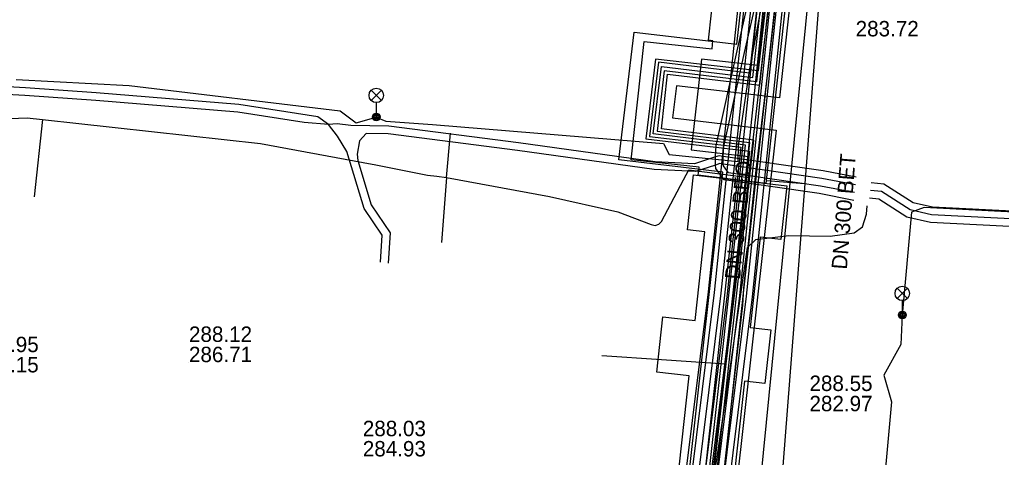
# Model space of a CAD drawing. Extents: x -595540 to -593988, y -1160850 to -1159202.
# Drawn here: x -594122.9 to -594072, y -1160183 to -1160160.2 of the extents above; entities that cross this region are included whole.
import ezdxf

# ---------------------------------------------------------------- set-up
doc = ezdxf.new("R2010")
doc.units = 0
for name, color, linetype in [('BVK-DESTOVA_popisy', 7, 'Continuous'), ('BVK-DESTOVA_trasa sítě', 7, 'Continuous'), ('BVK-SPLASKOVA_popisy', 7, 'Continuous'), ('BVK-SPLASKOVA_trasa sítě', 7, 'Continuous'), ('BVK-VODOVOD_trasa sítě', 7, 'Continuous'), ('BVK-VODOVOD_trasa zrušené sítě', 7, 'Continuous'), ('CETIN_kabel podzemní', 7, 'Continuous'), ('DESTOVA-NEPROVOZOVANA_popisy', 7, 'Continuous'), ('DESTOVA_trasa neprovozované sítě', 7, 'Continuous'), ('DSP-NN-TEPLARNY_kabel', 7, 'Continuous'), ('EON-NN_kabel', 7, 'Continuous'), ('EON-VN_kabel', 7, 'Continuous'), ('TEPLARNY-ELEKTRO_kabel', 7, 'Continuous'), ('TEPLARNY-HORKOVODY_trasa sítě', 7, 'Continuous'), ('TEPLARNY-HORKOVODY_trasa sítě obvodem', 7, 'Continuous'), ('TEPLARNY-TEPLOVODY_trasa sítě', 7, 'Continuous'), ('TSB_kabel VO', 7, 'Continuous'), ('TSB_kolektor', 7, 'Continuous'), ('TSB_lampy VO', 7, 'Continuous')]:
    doc.layers.add(name, color=color, linetype=linetype)

msp = doc.modelspace()

# ---------------------------------------------------------------- linework, layer by layer
at = {"layer": 'BVK-DESTOVA_popisy'}
msp.add_line((-594081.943, -1160179.634), (-594081.943, -1160179.634), dxfattribs=at)
at = {"layer": 'BVK-DESTOVA_trasa sítě'}
msp.add_lwpolyline([(-594081.28, -1160157.052), (-594082.19, -1160168.747), (-594083.433, -1160184.732)], dxfattribs=at)
at = {"layer": 'BVK-SPLASKOVA_trasa sítě'}
msp.add_line((-594081.689, -1160155.805), (-594084.609, -1160185.33), dxfattribs=at)
at = {"layer": 'BVK-VODOVOD_trasa sítě'}
msp.add_lwpolyline([(-594083.37, -1160156.32), (-594084.04, -1160162.26), (-594084.74, -1160168.2), (-594085.36, -1160174.17), (-594085.42, -1160175.05), (-594086.09, -1160180.99), (-594086.74, -1160186.97), (-594087.25, -1160191.27), (-594087.63, -1160194.8), (-594087.73, -1160195.68), (-594087.93, -1160197.55), (-594088.58, -1160203.49), (-594089.048, -1160207.728), (-594089.06, -1160207.847), (-594089.21, -1160209.63), (-594089.89, -1160215.58)], dxfattribs=at)
at = {"layer": 'BVK-VODOVOD_trasa zrušené sítě'}
msp.add_lwpolyline([(-594115.62, -1160443.55), (-594109.61, -1160390.38), (-594108.22, -1160378.32), (-594107.91, -1160375.21), (-594107.884, -1160374.982), (-594107.47, -1160371.19), (-594099.17, -1160298.41), (-594097.23, -1160281.2), (-594094.37, -1160256.41), (-594088.99, -1160208), (-594087.61, -1160195.33), (-594087.25, -1160191.91), (-594085.5, -1160175.7), (-594082.16, -1160145.34)], dxfattribs=at)
at = {"layer": 'CETIN_kabel podzemní'}
for points in [[(-594085.08, -1160168.44), (-594080.87, -1160132)], [(-594144.53, -1160163.53), (-594128.55, -1160165.48), (-594125.23, -1160165.44), (-594122.51, -1160165.34), (-594121.72, -1160165.43)], [(-594121.72, -1160165.43), (-594122.16, -1160169.44)], [(-594121.72, -1160165.43), (-594110.41, -1160166.67), (-594105.09, -1160167.65), (-594104.44, -1160167.78), (-594101.76, -1160168.32), (-594101.27, -1160168.37), (-594100.76, -1160168.43)], [(-594100.76, -1160168.43), (-594100.56, -1160166.14)], [(-594088.48, -1160168.55), (-594088.2, -1160168.03), (-594085.08, -1160168.44)], [(-594100.76, -1160168.43), (-594101.02, -1160171.8)], [(-594100.76, -1160168.43), (-594095.42, -1160169.42)], [(-594095.42, -1160169.42), (-594091.88, -1160170.21), (-594090.16, -1160170.87), (-594089.95, -1160170.92), (-594089.75, -1160170.86), (-594089.62, -1160170.71), (-594088.48, -1160168.55)], [(-594088.45, -1160196.02), (-594085.08, -1160168.44)]]:
    msp.add_lwpolyline(points, dxfattribs=at)
at = {"layer": 'DESTOVA-NEPROVOZOVANA_popisy'}
for p, q in [((-594114.125, -1160178.012), (-594114.125, -1160178.012)), ((-594105.109, -1160182.903), (-594105.109, -1160182.903))]:
    msp.add_line(p, q, dxfattribs=at)
at = {"layer": 'DESTOVA_trasa neprovozované sítě'}
msp.add_line((-594084.184, -1160168.592), (-594082.19, -1160168.747), dxfattribs=at)
at = {"layer": 'DSP-NN-TEPLARNY_kabel'}
for points in [[(-593990.841, -1160060.446), (-594017.462, -1160057.454), (-594016.864, -1160052.146), (-594021.037, -1160051.677), (-594021.635, -1160056.985), (-594072.483, -1160051.288), (-594077.134, -1160094.372), (-594080.533, -1160094.003), (-594080.889, -1160097.283), (-594077.488, -1160097.652), (-594081.31, -1160132.968), (-594084.696, -1160163.464), (-594089.474, -1160162.891), (-594089.837, -1160166.022), (-594085.046, -1160166.62), (-594091.535, -1160225.076), (-594096.839, -1160224.475), (-594097.211, -1160227.753), (-594091.912, -1160228.354), (-594102.249, -1160319.282)], [(-594102.073, -1160319.503), (-594091.691, -1160228.178), (-594096.99, -1160227.576), (-594096.663, -1160224.696), (-594091.358, -1160225.298), (-594084.832, -1160166.502), (-594089.626, -1160165.905), (-594089.309, -1160163.079), (-594084.514, -1160163.64), (-594077.268, -1160097.475), (-594080.669, -1160097.106), (-594080.356, -1160094.223), (-594076.957, -1160094.592), (-594072.306, -1160051.509), (-594021.459, -1160057.206), (-594020.861, -1160051.898), (-594017.085, -1160052.322), (-594017.683, -1160057.63), (-593990.841, -1160060.647)], [(-594121.143, -1160464.161), (-594118.761, -1160464.427), (-594112.865, -1160411.563), (-594119.56, -1160410.802), (-594119.143, -1160407.127), (-594112.454, -1160407.887), (-594102.843, -1160322.736), (-594109.531, -1160321.976), (-594109.114, -1160318.301), (-594102.425, -1160319.061), (-594092.133, -1160228.53), (-594097.433, -1160227.929), (-594097.016, -1160224.253), (-594091.712, -1160224.855), (-594085.261, -1160166.749), (-594090.048, -1160166.163), (-594089.626, -1160162.68), (-594084.872, -1160163.243), (-594081.459, -1160132.499), (-594087.185, -1160131.862)], [(-594087.208, -1160132.061), (-594081.68, -1160132.675), (-594085.05, -1160163.028), (-594089.778, -1160162.457), (-594090.247, -1160166.304), (-594085.499, -1160166.867), (-594091.888, -1160224.634), (-594097.192, -1160224.032), (-594097.654, -1160228.105), (-594092.355, -1160228.706), (-594102.601, -1160318.839), (-594109.29, -1160318.079), (-594109.753, -1160322.152), (-594103.064, -1160322.912), (-594112.631, -1160407.665), (-594119.319, -1160406.905), (-594119.782, -1160410.978), (-594113.086, -1160411.739), (-594118.938, -1160464.206), (-594121.121, -1160463.962)]]:
    msp.add_lwpolyline(points, dxfattribs=at)
at = {"layer": 'EON-NN_kabel'}
for points in [[(-594079.637, -1160169.62), (-594081.432, -1160169.269), (-594086.369, -1160168.556), (-594086.806, -1160167.959), (-594086.812, -1160167.785), (-594086.822, -1160167.462), (-594086.816, -1160167.366), (-594086.778, -1160166.769), (-594085.697, -1160161.859), (-594084.717, -1160157.56), (-594083.328, -1160151.877), (-594082.895, -1160148.76), (-594082.846, -1160148.41), (-594082.839, -1160148.364), (-594082.296, -1160144.827), (-594081.551, -1160143.936), (-594077.981, -1160144.295), (-594077.512, -1160144.198), (-594077.264, -1160143.772), (-594077.021, -1160142.615), (-594076.751, -1160142.345), (-594076.439, -1160142.369)], [(-594079.6, -1160169.219), (-594081.365, -1160168.875), (-594086.148, -1160168.183), (-594086.41, -1160167.823), (-594086.413, -1160167.74), (-594086.422, -1160167.468), (-594086.413, -1160167.336), (-594086.38, -1160166.825), (-594085.307, -1160161.947), (-594084.327, -1160157.652), (-594082.934, -1160151.953), (-594082.497, -1160148.807), (-594082.45, -1160148.468), (-594082.441, -1160148.411), (-594081.917, -1160144.996), (-594081.381, -1160144.356), (-594077.96, -1160144.699), (-594077.256, -1160144.554), (-594076.886, -1160143.917), (-594076.654, -1160142.814), (-594076.598, -1160142.758), (-594076.48, -1160142.767)], [(-594104.186, -1160172.826), (-594104.104, -1160171.418), (-594105.034, -1160170.033), (-594105.93, -1160167.076), (-594106.414, -1160166.285), (-594106.888, -1160165.681), (-594107.448, -1160165.279), (-594111.542, -1160164.65), (-594118.934, -1160164.048), (-594122.611, -1160163.778), (-594123.524, -1160163.722), (-594126.034, -1160163.265), (-594126.762, -1160163.398), (-594128.004, -1160163.503), (-594128.485, -1160163.544), (-594137.668, -1160162.425), (-594144.088, -1160161.594), (-594145.952, -1160161.393), (-594147.141, -1160161.342), (-594147.617, -1160161.592), (-594148.051, -1160162.238), (-594147.627, -1160164.963), (-594147.089, -1160166.186), (-594147.132, -1160168.028)], [(-594079.525, -1160168.419), (-594081.23, -1160168.087), (-594086.413, -1160167.336), (-594086.629, -1160167.305), (-594086.816, -1160167.366), (-594087.902, -1160167.719), (-594089.952, -1160167.622), (-594097.036, -1160166.629), (-594103.764, -1160165.774), (-594105.737, -1160165.728), (-594106.439, -1160165.64), (-594106.888, -1160165.681), (-594108.147, -1160165.577), (-594111.588, -1160165.048), (-594118.964, -1160164.446), (-594122.637, -1160164.178), (-594123.572, -1160164.12), (-594126.354, -1160163.8), (-594126.624, -1160164.292), (-594126.873, -1160165.498), (-594126.589, -1160166.558), (-594125.728, -1160168.002), (-594125.136, -1160168.777), (-594125.231, -1160170.473)], [(-594079.563, -1160168.82), (-594081.297, -1160168.481), (-594086.413, -1160167.74), (-594086.595, -1160167.714), (-594086.812, -1160167.785), (-594087.848, -1160168.123), (-594089.99, -1160168.02), (-594097.088, -1160167.025), (-594103.794, -1160166.174), (-594104.932, -1160166.147), (-594105.279, -1160166.535), (-594105.406, -1160167.224), (-594105.37, -1160167.547), (-594104.668, -1160169.859), (-594103.696, -1160171.306), (-594103.787, -1160172.871)], [(-594078.784, -1160169.095), (-594078.214, -1160169.15), (-594076.728, -1160170.099), (-594075.614, -1160170.353), (-594066.704, -1160170.806), (-594066.138, -1160171.075), (-594065.784, -1160171.614), (-594065.741, -1160175.359), (-594066.618, -1160180.306), (-594067.217, -1160188.42), (-594067.615, -1160192.347), (-594068.323, -1160199.745), (-594068.309, -1160200.496), (-594068.011, -1160200.851), (-594067.685, -1160201.219), (-594066.868, -1160201.683), (-594062.651, -1160202.631), (-594055.125, -1160203.452), (-594053.496, -1160204.004), (-594052.906, -1160204.563), (-594052.75, -1160205.13), (-594054.065, -1160211.128), (-594054.665, -1160216.976)], [(-594078.747, -1160168.697), (-594078.08, -1160168.761), (-594076.571, -1160169.724), (-594075.559, -1160169.955), (-594066.604, -1160170.411), (-594065.865, -1160170.762), (-594065.385, -1160171.492), (-594065.341, -1160175.392), (-594066.221, -1160180.356), (-594066.702, -1160186.885), (-594066.573, -1160187.219), (-594066.275, -1160187.414), (-594063.776, -1160187.457), (-594062.367, -1160187.208), (-594061.168, -1160186.78), (-594059.774, -1160186.003), (-594058.391, -1160185.859), (-594057.939, -1160185.757), (-594056.604, -1160185.798)], [(-594078.822, -1160169.493), (-594078.348, -1160169.539), (-594076.885, -1160170.474), (-594075.669, -1160170.751), (-594066.804, -1160171.201), (-594066.411, -1160171.388), (-594066.183, -1160171.736), (-594066.141, -1160175.326), (-594067.015, -1160180.256), (-594067.616, -1160188.392), (-594068.013, -1160192.308), (-594068.723, -1160199.73), (-594068.706, -1160200.645), (-594068.314, -1160201.112), (-594067.94, -1160201.534), (-594067.014, -1160202.06), (-594062.717, -1160203.026), (-594055.212, -1160203.845), (-594053.707, -1160204.355), (-594053.262, -1160204.777), (-594053.162, -1160205.141), (-594054.461, -1160211.065), (-594055.473, -1160219.101)], [(-594095.622, -1160198.018), (-594095.624, -1160198.152), (-594095.509, -1160198.267), (-594095.056, -1160198.405), (-594091.899, -1160198.863), (-594090.03, -1160198.976), (-594088.087, -1160199.28), (-594087.811, -1160199.153), (-594087.773, -1160197.041), (-594087.629, -1160194.825), (-594087.938, -1160193.496), (-594088.262, -1160192.454), (-594087.891, -1160189.439), (-594087.542, -1160188.044), (-594086.728, -1160182.944), (-594086.021, -1160178.12), (-594085.165, -1160172.062), (-594084.73, -1160171.656), (-594083.005, -1160171.437), (-594080.865, -1160171.473), (-594079.627, -1160171.309), (-594079.194, -1160170.992), (-594078.981, -1160170.332), (-594078.945, -1160169.897)]]:
    msp.add_lwpolyline(points, dxfattribs=at)
at = {"layer": 'EON-VN_kabel'}
for points in [[(-594105.911, -1160343.552), (-594094.954, -1160247.658), (-594095.089, -1160244.632), (-594094.022, -1160235.336), (-594093.302, -1160229.8), (-594091.8, -1160217.959), (-594090.128, -1160200.086), (-594089.466, -1160194.868), (-594088.109, -1160184.422), (-594086.867, -1160174.399), (-594084.336, -1160150.121), (-594084.294, -1160149.722), (-594083.819, -1160145.167), (-594083.819, -1160145.164), (-594083.776, -1160144.766), (-594078.733, -1160097.722), (-594073.972, -1160052.697), (-594073.905, -1160051.516), (-594073.882, -1160051.117), (-594073.86, -1160050.717), (-594073.836, -1160050.297), (-594049.909, -1160052.832), (-594049.512, -1160052.874), (-593990.841, -1160059.09)], [(-593990.841, -1160059.493), (-594049.555, -1160053.271), (-594049.952, -1160053.229), (-594073.082, -1160050.778), (-594073.122, -1160051.19), (-594073.161, -1160051.588), (-594073.29, -1160052.897), (-594078.042, -1160097.846), (-594083.119, -1160144.837), (-594083.162, -1160145.234), (-594083.162, -1160145.236), (-594083.633, -1160149.748), (-594083.674, -1160150.147), (-594086.211, -1160174.474), (-594087.454, -1160184.505), (-594088.811, -1160194.952), (-594089.472, -1160200.158), (-594091.144, -1160218.031), (-594092.647, -1160229.884), (-594093.367, -1160235.416), (-594094.433, -1160244.707), (-594094.151, -1160247.679), (-594105.114, -1160344.044)], [(-594104.302, -1160344.942), (-594093.355, -1160247.757), (-594093.778, -1160244.782), (-594092.712, -1160235.497), (-594091.992, -1160229.968), (-594090.488, -1160218.104), (-594088.816, -1160200.231), (-594088.156, -1160195.036), (-594086.799, -1160184.588), (-594085.556, -1160174.549), (-594083.013, -1160150.165), (-594082.971, -1160149.765), (-594082.506, -1160145.305), (-594082.506, -1160145.304), (-594082.463, -1160144.907), (-594077.34, -1160097.863), (-594072.605, -1160053.081), (-594072.391, -1160051.662), (-594072.33, -1160051.26), (-594049.994, -1160053.627), (-594049.952, -1160053.229), (-594049.909, -1160052.832), (-594049.728, -1160051.13)], [(-594092.164, -1160244.637), (-594093.087, -1160244.549), (-594092.057, -1160235.577), (-594091.338, -1160230.052), (-594089.832, -1160218.176), (-594088.16, -1160200.303), (-594087.502, -1160195.12), (-594086.144, -1160184.671), (-594084.9, -1160174.624), (-594082.349, -1160150.165), (-594082.307, -1160149.765), (-594081.849, -1160145.375), (-594081.849, -1160145.373), (-594081.806, -1160144.977), (-594076.645, -1160097.949), (-594071.889, -1160052.97), (-594071.576, -1160051.742), (-593990.841, -1160060.297)], [(-594073.63, -1160052.792), (-594078.389, -1160097.801), (-594083.448, -1160144.801), (-594083.491, -1160145.199), (-594083.491, -1160145.201), (-594083.964, -1160149.735), (-594084.005, -1160150.134), (-594086.539, -1160174.437), (-594087.781, -1160184.463), (-594089.138, -1160194.91), (-594089.8, -1160200.122), (-594091.472, -1160217.995), (-594092.974, -1160229.842), (-594093.695, -1160235.376), (-594094.761, -1160244.669), (-594094.572, -1160247.833), (-594105.51, -1160343.598)], [(-594104.71, -1160344.493), (-594093.783, -1160247.981), (-594094.106, -1160244.744), (-594093.04, -1160235.456), (-594092.32, -1160229.926), (-594090.816, -1160218.068), (-594089.144, -1160200.195), (-594088.484, -1160194.994), (-594087.126, -1160184.546), (-594085.883, -1160174.512), (-594083.344, -1160150.159), (-594083.302, -1160149.76), (-594082.834, -1160145.27), (-594082.834, -1160145.27), (-594082.791, -1160144.872), (-594077.699, -1160097.925), (-594072.936, -1160052.884)], [(-594072.271, -1160053.25), (-594076.996, -1160097.938), (-594082.135, -1160144.942), (-594082.178, -1160145.338), (-594082.178, -1160145.34), (-594082.64, -1160149.765), (-594082.681, -1160150.165), (-594085.228, -1160174.586), (-594086.472, -1160184.629), (-594087.829, -1160195.078), (-594088.488, -1160200.267), (-594090.16, -1160218.14), (-594091.665, -1160230.01), (-594092.385, -1160235.537), (-594093.459, -1160244.903), (-594092.21, -1160245.035)], [(-594080.915, -1160145.475), (-594081.849, -1160145.375), (-594082.178, -1160145.34), (-594082.506, -1160145.305), (-594082.834, -1160145.27), (-594083.162, -1160145.234), (-594083.491, -1160145.199), (-594083.819, -1160145.164), (-594084.147, -1160145.129), (-594084.625, -1160149.71), (-594084.666, -1160150.109), (-594087.195, -1160174.362), (-594088.436, -1160184.38), (-594089.793, -1160194.826), (-594090.456, -1160200.05), (-594092.128, -1160217.923), (-594093.629, -1160229.758), (-594094.35, -1160235.296), (-594095.417, -1160244.594), (-594095.349, -1160247.589), (-594106.321, -1160343.506)]]:
    msp.add_lwpolyline(points, dxfattribs=at)
at = {"layer": 'TEPLARNY-ELEKTRO_kabel'}
for points in [[(-593990.841, -1160060.446), (-594017.462, -1160057.454), (-594016.864, -1160052.146), (-594021.037, -1160051.677), (-594021.635, -1160056.985), (-594072.483, -1160051.288), (-594077.134, -1160094.372), (-594080.533, -1160094.003), (-594080.889, -1160097.283), (-594077.488, -1160097.652), (-594081.31, -1160132.968), (-594084.696, -1160163.464), (-594089.474, -1160162.891), (-594089.837, -1160166.022), (-594085.046, -1160166.62), (-594091.535, -1160225.076), (-594096.839, -1160224.475), (-594097.211, -1160227.753), (-594091.912, -1160228.354), (-594102.249, -1160319.282)], [(-594102.073, -1160319.503), (-594091.691, -1160228.178), (-594096.99, -1160227.576), (-594096.663, -1160224.696), (-594091.358, -1160225.298), (-594084.832, -1160166.502), (-594089.626, -1160165.905), (-594089.309, -1160163.079), (-594084.514, -1160163.64), (-594077.268, -1160097.475), (-594080.669, -1160097.106), (-594080.356, -1160094.223), (-594076.957, -1160094.592), (-594072.306, -1160051.509), (-594021.459, -1160057.206), (-594020.861, -1160051.898), (-594017.085, -1160052.322), (-594017.683, -1160057.63), (-593990.841, -1160060.647)], [(-594121.143, -1160464.161), (-594118.761, -1160464.427), (-594112.865, -1160411.563), (-594119.56, -1160410.802), (-594119.143, -1160407.127), (-594112.454, -1160407.887), (-594102.843, -1160322.736), (-594109.531, -1160321.976), (-594109.114, -1160318.301), (-594102.425, -1160319.061), (-594092.133, -1160228.53), (-594097.433, -1160227.929), (-594097.016, -1160224.253), (-594091.712, -1160224.855), (-594085.261, -1160166.749), (-594090.048, -1160166.163), (-594089.626, -1160162.68), (-594084.872, -1160163.243), (-594081.459, -1160132.499), (-594087.185, -1160131.862)], [(-594087.208, -1160132.061), (-594081.68, -1160132.675), (-594085.05, -1160163.028), (-594089.778, -1160162.457), (-594090.247, -1160166.304), (-594085.499, -1160166.867), (-594091.888, -1160224.634), (-594097.192, -1160224.032), (-594097.654, -1160228.105), (-594092.355, -1160228.706), (-594102.601, -1160318.839), (-594109.29, -1160318.079), (-594109.753, -1160322.152), (-594103.064, -1160322.912), (-594112.631, -1160407.665), (-594119.319, -1160406.905), (-594119.782, -1160410.978), (-594113.086, -1160411.739), (-594118.938, -1160464.206), (-594121.121, -1160463.962)]]:
    msp.add_lwpolyline(points, dxfattribs=at)
at = {"layer": 'TEPLARNY-HORKOVODY_trasa sítě'}
msp.add_line((-594081.31, -1160132.968), (-594084.597, -1160162.906), dxfattribs=at)
msp.add_lwpolyline([(-594084.597, -1160162.906), (-594089.936, -1160162.285), (-594090.436, -1160166.427), (-594085.054, -1160167.066), (-594091.539, -1160225.097)], dxfattribs=at)
at = {"layer": 'TEPLARNY-HORKOVODY_trasa sítě obvodem'}
for p, q in [((-594080.068, -1160133.105), (-594083.492, -1160164.293)), ((-594085.702, -1160161.519), (-594082.693, -1160134.113))]:
    msp.add_line(p, q, dxfattribs=at)
for points in [[(-594092.642, -1160223.714), (-594086.434, -1160168.161), (-594091.827, -1160167.521), (-594091.027, -1160160.899), (-594085.702, -1160161.519)], [(-594083.492, -1160164.293), (-594088.844, -1160163.67), (-594089.045, -1160165.333), (-594083.674, -1160165.971), (-594090.436, -1160226.48)]]:
    msp.add_lwpolyline(points, dxfattribs=at)
at = {"layer": 'TEPLARNY-TEPLOVODY_trasa sítě'}
for p, q in [((-594089.614, -1160177.896), (-594092.719, -1160177.683)), ((-594086.29, -1160178.123), (-594089.614, -1160177.896))]:
    msp.add_line(p, q, dxfattribs=at)
for points in [[(-594081.31, -1160132.968), (-594081.792, -1160137.304), (-594084.603, -1160162.623), (-594087.55, -1160162.296), (-594088.073, -1160167.004), (-594085.092, -1160167.335), (-594086.29, -1160178.123)], [(-594086.29, -1160178.123), (-594087.058, -1160185.038), (-594088.106, -1160194.481)]]:
    msp.add_lwpolyline(points, dxfattribs=at)
at = {"layer": 'TSB_kabel VO'}
for points in [[(-594123.087, -1160163.343), (-594117.231, -1160163.665), (-594106.287, -1160164.968), (-594105.454, -1160165.602), (-594104.413, -1160165.297), (-594103.908, -1160165.514), (-594101.493, -1160165.687), (-594089.51, -1160166.662), (-594089.215, -1160167.238), (-594085.646, -1160167.595), (-594085.619, -1160166.785), (-594085.059, -1160162.897), (-594084.471, -1160159.743), (-594087.634, -1160158.66), (-594089.663, -1160158.294), (-594087.8, -1160149.635), (-594086.4, -1160143.12), (-594086.47, -1160141.8), (-594087.376, -1160141.761)], [(-594123.087, -1160163.343), (-594117.231, -1160163.665), (-594106.287, -1160164.968), (-594105.454, -1160165.602), (-594104.413, -1160165.297), (-594103.908, -1160165.514), (-594101.493, -1160165.687), (-594089.51, -1160166.662), (-594089.215, -1160167.238), (-594085.646, -1160167.595), (-594085.619, -1160166.785), (-594085.059, -1160162.897), (-594084.471, -1160159.743), (-594087.634, -1160158.66), (-594089.663, -1160158.294), (-594089.59, -1160158), (-594089.532, -1160157.695), (-594087.8, -1160149.635), (-594086.4, -1160143.12), (-594086.47, -1160141.8), (-594087.376, -1160141.761)], [(-594069.361, -1160170.331), (-594075.992, -1160169.988), (-594076.647, -1160170.228), (-594077.128, -1160175.568), (-594077.199, -1160177.09), (-594078.089, -1160178.682), (-594077.691, -1160180.065), (-594079.38, -1160198.67)]]:
    msp.add_lwpolyline(points, dxfattribs=at)
at = {"layer": 'TSB_kolektor'}
for points in [[(-594080.122, -1160131.474), (-594079.046, -1160131.595), (-594079.357, -1160134.377), (-594080.427, -1160134.258), (-594081.492, -1160143.997), (-594080.415, -1160144.118), (-594080.727, -1160146.9), (-594081.797, -1160146.78), (-594084.2, -1160168.752), (-594087.714, -1160168.32), (-594087.668, -1160167.903), (-594091.193, -1160167.512), (-594090.509, -1160161.37), (-594086.996, -1160161.76), (-594086.951, -1160161.341), (-594087.183, -1160161.316), (-594086.864, -1160158.453), (-594085.982, -1160158.551), (-594083.844, -1160139.007), (-594084.92, -1160138.886), (-594084.609, -1160136.104), (-594083.539, -1160136.224), (-594083.294, -1160133.981)], [(-594083.123, -1160168.872), (-594083.435, -1160171.655), (-594084.505, -1160171.535), (-594085.016, -1160176.207), (-594083.939, -1160176.328), (-594084.25, -1160179.111), (-594085.32, -1160178.991), (-594086.841, -1160192.894), (-594089.708, -1160192.617), (-594088.187, -1160178.714), (-594089.857, -1160178.531), (-594089.544, -1160175.668), (-594087.874, -1160175.851), (-594087.371, -1160171.256), (-594088.277, -1160171.155), (-594087.959, -1160168.292)]]:
    msp.add_lwpolyline(points, close=True, dxfattribs=at)
at = {"layer": 'TSB_lampy VO'}
for p, q in [((-594104.678, -1160164.437), (-594104.148, -1160163.907)), ((-594104.678, -1160163.907), (-594104.148, -1160164.437)), ((-594104.678, -1160164.437), (-594104.148, -1160163.907)), ((-594104.678, -1160163.907), (-594104.148, -1160164.437)), ((-594104.413, -1160164.547), (-594104.413, -1160165.297)), ((-594104.413, -1160164.547), (-594104.413, -1160165.297)), ((-594077.393, -1160174.708), (-594076.863, -1160174.178)), ((-594077.393, -1160174.178), (-594076.863, -1160174.708)), ((-594077.393, -1160174.708), (-594076.863, -1160174.178)), ((-594077.393, -1160174.178), (-594076.863, -1160174.708)), ((-594077.128, -1160174.818), (-594077.128, -1160175.568)), ((-594077.128, -1160174.818), (-594077.128, -1160175.568))]:
    msp.add_line(p, q, dxfattribs=at)
for centre, radius in [((-594104.413, -1160164.172), 0.375), ((-594104.413, -1160164.172), 0.375), ((-594104.413, -1160165.297), 0.2), ((-594104.413, -1160165.297), 0.2), ((-594104.413, -1160165.297), 0.145), ((-594104.413, -1160165.297), 0.145), ((-594104.413, -1160165.297), 0.0876), ((-594104.413, -1160165.297), 0.0876), ((-594077.128, -1160174.443), 0.375), ((-594077.128, -1160174.443), 0.375), ((-594077.128, -1160175.568), 0.2), ((-594077.128, -1160175.568), 0.2), ((-594077.128, -1160175.568), 0.145), ((-594077.128, -1160175.568), 0.145), ((-594077.128, -1160175.568), 0.0876), ((-594077.128, -1160175.568), 0.0876)]:
    msp.add_circle(centre, radius, dxfattribs=at)

# ---------------------------------------------------------------- texts
at = {"layer": 'BVK-DESTOVA_popisy'}
for s, p in [('283.72', (-594079.548, -1160161.112)), ('288.55', (-594081.943, -1160179.509)), ('282.97', (-594081.943, -1160180.559))]:
    msp.add_text(s, height=0.8, dxfattribs=at).set_placement(p)
msp.add_text('DN 300 BET', height=0.8, rotation=85.5426, dxfattribs=at).set_placement((-594080.004, -1160173.224))
at = {"layer": 'BVK-SPLASKOVA_popisy'}
msp.add_text('DN 300 BEO', height=0.8, rotation=84.3394, dxfattribs=at).set_placement((-594085.543, -1160173.751))
at = {"layer": 'DESTOVA-NEPROVOZOVANA_popisy'}
for s, p in [('288.12', (-594114.125, -1160176.962)), ('287.95', (-594125.191, -1160177.493)), ('286.71', (-594114.125, -1160178.012)), ('285.15', (-594125.191, -1160178.543)), ('288.03', (-594105.109, -1160181.853)), ('284.93', (-594105.109, -1160182.903))]:
    msp.add_text(s, height=0.8, dxfattribs=at).set_placement(p)

doc.saveas('drawing.dxf')
